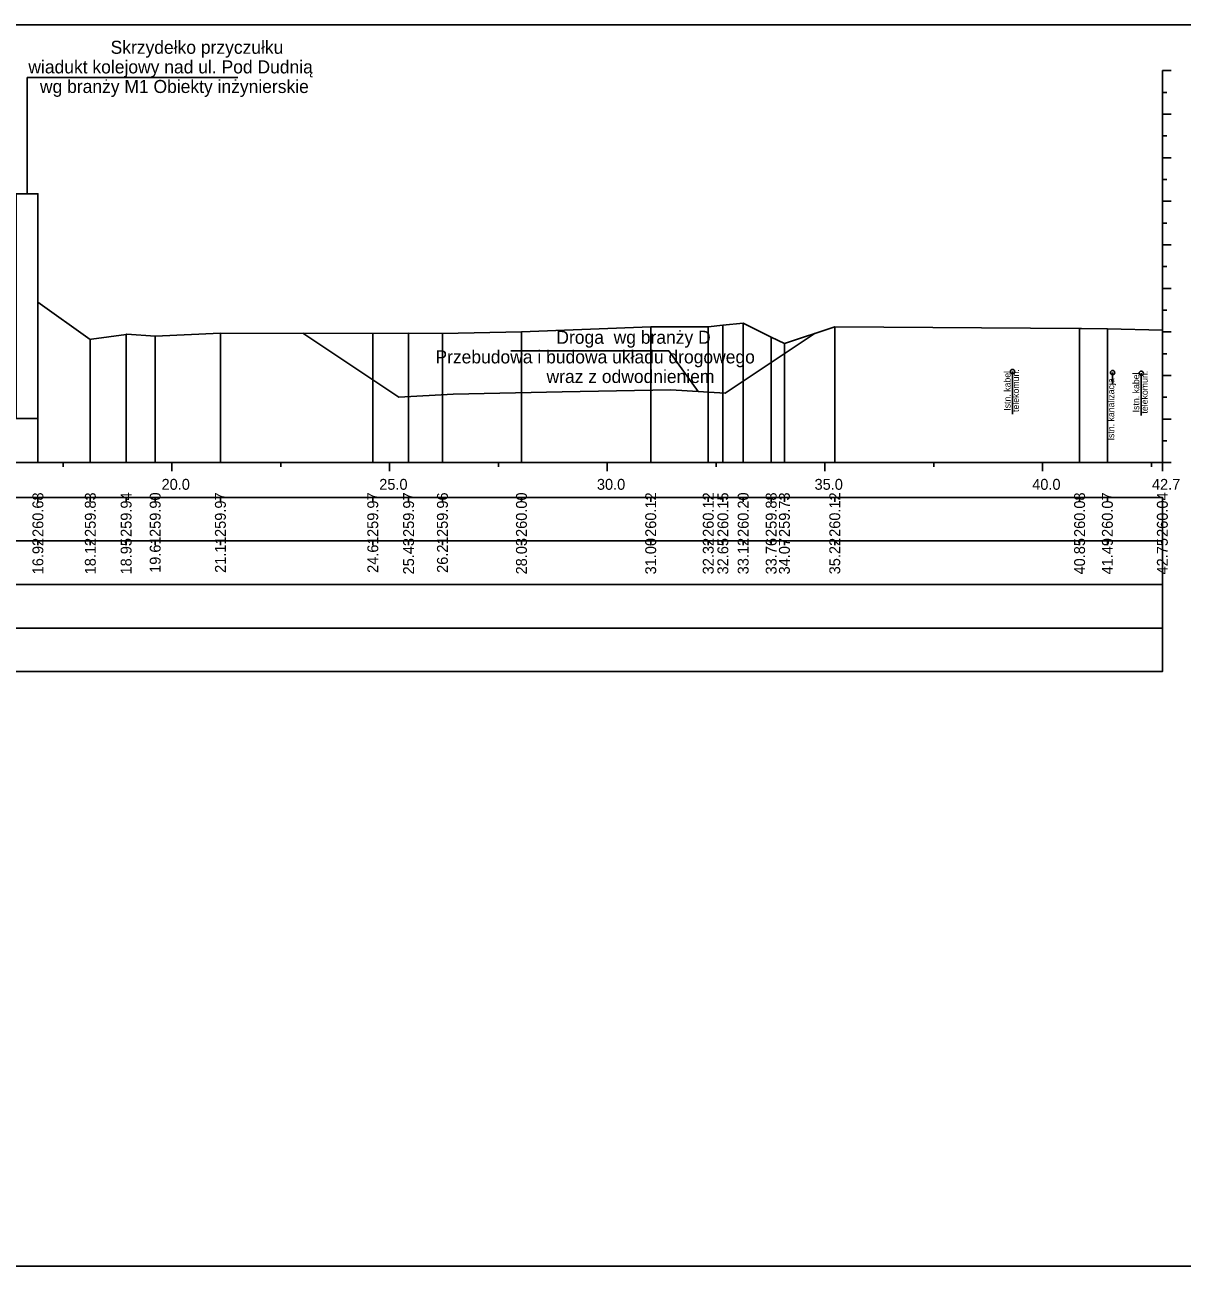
# Model space of a CAD drawing. Extents: x 6516023 to 6560129, y 5513077 to 5529206.
# Drawn here: x 6519526.83 to 6519553.42, y 5514451.16 to 5514479.66 of the extents above; entities that cross this region are included whole.
import ezdxf

# ---------------------------------------------------------------- set-up
doc = ezdxf.new("R2010")
doc.units = 0
for name, color, linetype in [('TOR_PRZEK_P-inne branze', 7, 'Continuous'), ('TOR_PRZEK_P-kable', 7, 'Continuous'), ('TOR_PRZEK_P-tabelka istniejace', 7, 'Continuous'), ('TOR_PRZEK_P-tabelka projektowane', 7, 'Continuous'), ('TOR_PRZEK_P-teren istniejacy', 7, 'Continuous'), ('TOR_PRZEK_P-uklad odniesienia', 7, 'Continuous'), ('TOR_RAMKI-ramka+tabelka 1', 7, 'Continuous')]:
    doc.layers.add(name, color=color, linetype=linetype)

msp = doc.modelspace()

# ---------------------------------------------------------------- linework, layer by layer
at = {"layer": 'TOR_PRZEK_P-inne branze'}
for p, q in [((6519526.883, 5514475.779), (6519526.883, 5514478.448)), ((6519526.883, 5514478.448), (6519531.725, 5514478.448)), ((6519541.623, 5514472.172), (6519537.998, 5514472.172)), ((6519542.299, 5514471.238), (6519541.623, 5514472.172))]:
    msp.add_line(p, q, dxfattribs=at)
msp.add_lwpolyline([(6519526.633, 5514470.621), (6519527.133, 5514470.621), (6519527.133, 5514475.779), (6519526.633, 5514475.779)], close=True, dxfattribs=at)
msp.add_lwpolyline([(6519533.218, 5514472.575), (6519535.423, 5514471.104), (6519536.673, 5514471.178), (6519539.174, 5514471.227), (6519541.674, 5514471.276), (6519542.924, 5514471.2), (6519544.985, 5514472.574)], dxfattribs=at)
at = {"layer": 'TOR_PRZEK_P-kable'}
for p, q in [((6519549.521, 5514471.694), (6519549.521, 5514470.72)), ((6519551.82, 5514471.671), (6519551.82, 5514471.401)), ((6519552.479, 5514471.657), (6519552.479, 5514470.684))]:
    msp.add_line(p, q, dxfattribs=at)
for centre in [(6519549.521, 5514471.694), (6519551.82, 5514471.671), (6519552.479, 5514471.657)]:
    msp.add_circle(centre, 0.05, dxfattribs=at)
at = {"layer": 'TOR_PRZEK_P-tabelka istniejace'}
msp.add_line((6519459.163, 5514465.806), (6519552.963, 5514465.806), dxfattribs=at)
msp.add_lwpolyline([(6519459.163, 5514466.806), (6519459.163, 5514464.806), (6519552.963, 5514464.806), (6519552.963, 5514466.806)], close=True, dxfattribs=at)
at = {"layer": 'TOR_PRZEK_P-tabelka projektowane'}
for p, q in [((6519527.133, 5514468.706), (6519527.133, 5514468.806)), ((6519528.337, 5514468.706), (6519528.337, 5514468.806)), ((6519529.159, 5514468.706), (6519529.159, 5514468.806)), ((6519529.827, 5514468.706), (6519529.827, 5514468.806)), ((6519531.325, 5514468.706), (6519531.325, 5514468.806)), ((6519534.825, 5514468.706), (6519534.825, 5514468.806)), ((6519535.648, 5514468.706), (6519535.648, 5514468.806)), ((6519536.425, 5514468.706), (6519536.425, 5514468.806)), ((6519538.24, 5514468.706), (6519538.24, 5514468.806)), ((6519541.21, 5514468.706), (6519541.21, 5514468.806)), ((6519542.532, 5514468.706), (6519542.532, 5514468.806)), ((6519542.868, 5514468.706), (6519542.868, 5514468.806)), ((6519543.334, 5514468.706), (6519543.334, 5514468.806)), ((6519543.977, 5514468.706), (6519543.977, 5514468.806)), ((6519544.281, 5514468.706), (6519544.281, 5514468.806)), ((6519545.438, 5514468.706), (6519545.438, 5514468.806)), ((6519551.062, 5514468.706), (6519551.062, 5514468.806)), ((6519551.7, 5514468.706), (6519551.7, 5514468.806)), ((6519552.963, 5514468.706), (6519552.963, 5514468.806)), ((6519459.163, 5514467.806), (6519552.963, 5514467.806)), ((6519527.133, 5514467.706), (6519527.133, 5514467.806)), ((6519528.337, 5514467.706), (6519528.337, 5514467.806)), ((6519529.159, 5514467.706), (6519529.159, 5514467.806)), ((6519529.827, 5514467.706), (6519529.827, 5514467.806)), ((6519531.325, 5514467.706), (6519531.325, 5514467.806)), ((6519534.825, 5514467.706), (6519534.825, 5514467.806)), ((6519535.648, 5514467.706), (6519535.648, 5514467.806)), ((6519536.425, 5514467.706), (6519536.425, 5514467.806)), ((6519538.24, 5514467.706), (6519538.24, 5514467.806)), ((6519541.21, 5514467.706), (6519541.21, 5514467.806)), ((6519542.532, 5514467.706), (6519542.532, 5514467.806)), ((6519542.868, 5514467.706), (6519542.868, 5514467.806)), ((6519543.334, 5514467.706), (6519543.334, 5514467.806)), ((6519543.977, 5514467.706), (6519543.977, 5514467.806)), ((6519544.281, 5514467.706), (6519544.281, 5514467.806)), ((6519545.438, 5514467.706), (6519545.438, 5514467.806)), ((6519551.062, 5514467.706), (6519551.062, 5514467.806)), ((6519551.7, 5514467.706), (6519551.7, 5514467.806)), ((6519552.963, 5514467.706), (6519552.963, 5514467.806))]:
    msp.add_line(p, q, dxfattribs=at)
for points in [[(6519527.133, 5514473.287), (6519527.133, 5514469.806), (6519527.133, 5514469.676), (6519527.133, 5514469.606)], [(6519541.21, 5514472.722), (6519541.21, 5514469.806), (6519541.21, 5514469.676), (6519541.21, 5514469.606)], [(6519542.532, 5514472.723), (6519542.532, 5514469.806), (6519542.532, 5514469.676), (6519542.532, 5514469.606)], [(6519542.868, 5514472.761), (6519542.868, 5514469.806), (6519542.868, 5514469.676), (6519542.868, 5514469.606)], [(6519543.334, 5514472.805), (6519543.334, 5514469.806), (6519543.334, 5514469.676), (6519543.334, 5514469.606)], [(6519545.438, 5514472.724), (6519545.438, 5514469.806), (6519545.438, 5514469.676), (6519545.438, 5514469.606)], [(6519528.337, 5514472.433), (6519528.337, 5514469.806), (6519528.337, 5514469.676), (6519528.337, 5514469.606)], [(6519529.159, 5514472.55), (6519529.159, 5514469.806), (6519529.159, 5514469.676), (6519529.159, 5514469.606)], [(6519529.827, 5514472.506), (6519529.827, 5514469.806), (6519529.827, 5514469.676), (6519529.827, 5514469.606)], [(6519531.325, 5514472.579), (6519531.325, 5514469.806), (6519531.325, 5514469.676), (6519531.325, 5514469.606)], [(6519534.825, 5514472.572), (6519534.825, 5514469.806), (6519534.825, 5514469.676), (6519534.825, 5514469.606)], [(6519535.648, 5514472.579), (6519535.648, 5514469.806), (6519535.648, 5514469.676), (6519535.648, 5514469.606)], [(6519536.425, 5514472.568), (6519536.425, 5514469.806), (6519536.425, 5514469.676), (6519536.425, 5514469.606)], [(6519538.24, 5514472.61), (6519538.24, 5514469.806), (6519538.24, 5514469.676), (6519538.24, 5514469.606)], [(6519543.977, 5514472.482), (6519543.977, 5514469.806), (6519543.977, 5514469.676), (6519543.977, 5514469.606)], [(6519551.062, 5514472.682), (6519551.062, 5514469.806), (6519551.062, 5514469.676), (6519551.062, 5514469.606)], [(6519551.7, 5514472.673), (6519551.7, 5514469.806), (6519551.7, 5514469.676), (6519551.7, 5514469.606)], [(6519552.963, 5514472.648), (6519552.963, 5514469.806), (6519552.963, 5514469.676), (6519552.963, 5514469.606)], [(6519544.281, 5514472.339), (6519544.281, 5514469.806), (6519544.281, 5514469.676), (6519544.281, 5514469.606)]]:
    msp.add_lwpolyline(points, dxfattribs=at)
msp.add_lwpolyline([(6519459.163, 5514468.806), (6519459.163, 5514466.806), (6519552.963, 5514466.806), (6519552.963, 5514468.806)], close=True, dxfattribs=at)
at = {"layer": 'TOR_PRZEK_P-teren istniejacy'}
msp.add_lwpolyline([(6519527.133, 5514473.287), (6519528.337, 5514472.433), (6519528.363, 5514472.437), (6519529.159, 5514472.55), (6519529.173, 5514472.552), (6519529.827, 5514472.506), (6519531.325, 5514472.579), (6519534.825, 5514472.572), (6519535.648, 5514472.579), (6519536.425, 5514472.568), (6519538.24, 5514472.61), (6519541.21, 5514472.722), (6519542.532, 5514472.723), (6519542.868, 5514472.761), (6519543.334, 5514472.805), (6519543.977, 5514472.482), (6519544.281, 5514472.339), (6519545.438, 5514472.724), (6519545.439, 5514472.725), (6519551.062, 5514472.682), (6519551.107, 5514472.681), (6519551.7, 5514472.673), (6519552.963, 5514472.648)], dxfattribs=at)
at = {"layer": 'TOR_PRZEK_P-uklad odniesienia'}
for p, q in [((6519552.963, 5514478.606), (6519552.963, 5514469.606)), ((6519553.163, 5514478.606), (6519552.963, 5514478.606)), ((6519553.063, 5514478.106), (6519552.963, 5514478.106)), ((6519553.163, 5514477.606), (6519552.963, 5514477.606)), ((6519553.063, 5514477.106), (6519552.963, 5514477.106)), ((6519553.163, 5514476.606), (6519552.963, 5514476.606)), ((6519553.063, 5514476.106), (6519552.963, 5514476.106)), ((6519553.163, 5514475.606), (6519552.963, 5514475.606)), ((6519553.063, 5514475.106), (6519552.963, 5514475.106)), ((6519553.163, 5514474.606), (6519552.963, 5514474.606)), ((6519553.063, 5514474.106), (6519552.963, 5514474.106)), ((6519553.163, 5514473.606), (6519552.963, 5514473.606)), ((6519553.063, 5514473.106), (6519552.963, 5514473.106)), ((6519553.163, 5514472.606), (6519552.963, 5514472.606)), ((6519553.063, 5514472.106), (6519552.963, 5514472.106)), ((6519553.163, 5514471.606), (6519552.963, 5514471.606)), ((6519553.063, 5514471.106), (6519552.963, 5514471.106)), ((6519553.163, 5514470.606), (6519552.963, 5514470.606)), ((6519553.063, 5514470.106), (6519552.963, 5514470.106)), ((6519462.963, 5514469.606), (6519552.963, 5514469.606)), ((6519527.713, 5514469.506), (6519527.713, 5514469.606)), ((6519530.213, 5514469.406), (6519530.213, 5514469.606)), ((6519532.713, 5514469.506), (6519532.713, 5514469.606)), ((6519535.213, 5514469.406), (6519535.213, 5514469.606)), ((6519537.713, 5514469.506), (6519537.713, 5514469.606)), ((6519540.213, 5514469.406), (6519540.213, 5514469.606)), ((6519542.713, 5514469.506), (6519542.713, 5514469.606)), ((6519545.213, 5514469.406), (6519545.213, 5514469.606)), ((6519547.713, 5514469.506), (6519547.713, 5514469.606)), ((6519550.213, 5514469.406), (6519550.213, 5514469.606)), ((6519552.713, 5514469.506), (6519552.713, 5514469.606)), ((6519552.963, 5514469.406), (6519552.963, 5514469.606)), ((6519553.163, 5514469.606), (6519552.963, 5514469.606))]:
    msp.add_line(p, q, dxfattribs=at)
at = {"layer": 'TOR_RAMKI-ramka+tabelka 1'}
msp.add_lwpolyline([(6519359.513, 5514479.656), (6519607.013, 5514479.656), (6519607.013, 5514451.156), (6519359.513, 5514451.156)], close=True, dxfattribs=at)

# ---------------------------------------------------------------- texts
at = {"layer": 'TOR_PRZEK_P-inne branze'}
for s, p in [('Skrzydełko przyczułku', (6519528.803, 5514478.991)), ('wiadukt kolejowy nad ul. Pod Dudnią', (6519526.914, 5514478.541)), ('wg branży M1 Obiekty inżynierskie', (6519527.18, 5514478.091)), ('Droga  wg branży D', (6519539.043, 5514472.333)), ('Przebudowa i budowa układu drogowego', (6519536.265, 5514471.883)), ('wraz z odwodnieniem ', (6519538.817, 5514471.433))]:
    msp.add_text(s, height=0.3, dxfattribs=at).set_placement(p)
at = {"layer": 'TOR_PRZEK_P-kable'}
for s, height, p in [('Istn. kabel', 0.14999, (6519549.476, 5514470.796)), ('telekomun.', 0.15, (6519549.67, 5514470.768)), ('Istn. kabel', 0.14999, (6519552.434, 5514470.76)), ('telekomun.', 0.15, (6519552.629, 5514470.732)), ('Istn. kanalizacja', 0.14999, (6519551.858, 5514470.114))]:
    msp.add_text(s, height=height, rotation=90.0511, dxfattribs=at).set_placement(p)
at = {"layer": 'TOR_PRZEK_P-tabelka projektowane'}
for s, p in [('260.68', (6519527.258, 5514467.898)), ('259.83', (6519528.462, 5514467.898)), ('259.94', (6519529.284, 5514467.899)), ('259.90', (6519529.952, 5514467.898)), ('259.97', (6519531.45, 5514467.898)), ('259.97', (6519534.95, 5514467.898)), ('259.97', (6519535.773, 5514467.898)), ('259.96', (6519536.55, 5514467.898)), ('260.00', (6519538.365, 5514467.898)), ('260.12', (6519541.335, 5514467.9)), ('260.12', (6519542.657, 5514467.9)), ('260.15', (6519542.993, 5514467.897)), ('260.20', (6519543.459, 5514467.898)), ('259.88', (6519544.102, 5514467.898)), ('259.73', (6519544.406, 5514467.898)), ('260.12', (6519545.563, 5514467.9)), ('260.08', (6519551.187, 5514467.898)), ('260.07', (6519551.825, 5514467.898)), ('260.04', (6519553.088, 5514467.899)), ('16.92', (6519527.258, 5514467.04)), ('18.12', (6519528.462, 5514467.04)), ('18.95', (6519529.284, 5514467.037)), ('19.61', (6519529.952, 5514467.073)), ('21.11', (6519531.45, 5514467.073)), ('24.61', (6519534.95, 5514467.073)), ('25.43', (6519535.773, 5514467.038)), ('26.21', (6519536.55, 5514467.073)), ('28.03', (6519538.365, 5514467.038)), ('31.00', (6519541.335, 5514467.038)), ('32.32', (6519542.657, 5514467.04)), ('32.65', (6519542.993, 5514467.037)), ('33.12', (6519543.459, 5514467.04)), ('33.76', (6519544.102, 5514467.038)), ('34.07', (6519544.406, 5514467.038)), ('35.22', (6519545.563, 5514467.04)), ('40.85', (6519551.187, 5514467.037)), ('41.49', (6519551.825, 5514467.038)), ('42.75', (6519553.088, 5514467.037))]:
    msp.add_text(s, height=0.25, rotation=90, dxfattribs=at).set_placement(p)
at = {"layer": 'TOR_PRZEK_P-uklad odniesienia'}
for s, p in [('20.0', (6519529.974, 5514468.981)), ('25.0', (6519534.974, 5514468.981)), ('30.0', (6519539.974, 5514468.981)), ('35.0', (6519544.974, 5514468.981)), ('40.0', (6519549.974, 5514468.981)), ('42.7', (6519552.724, 5514468.981))]:
    msp.add_text(s, height=0.25, dxfattribs=at).set_placement(p)

doc.saveas('drawing.dxf')
